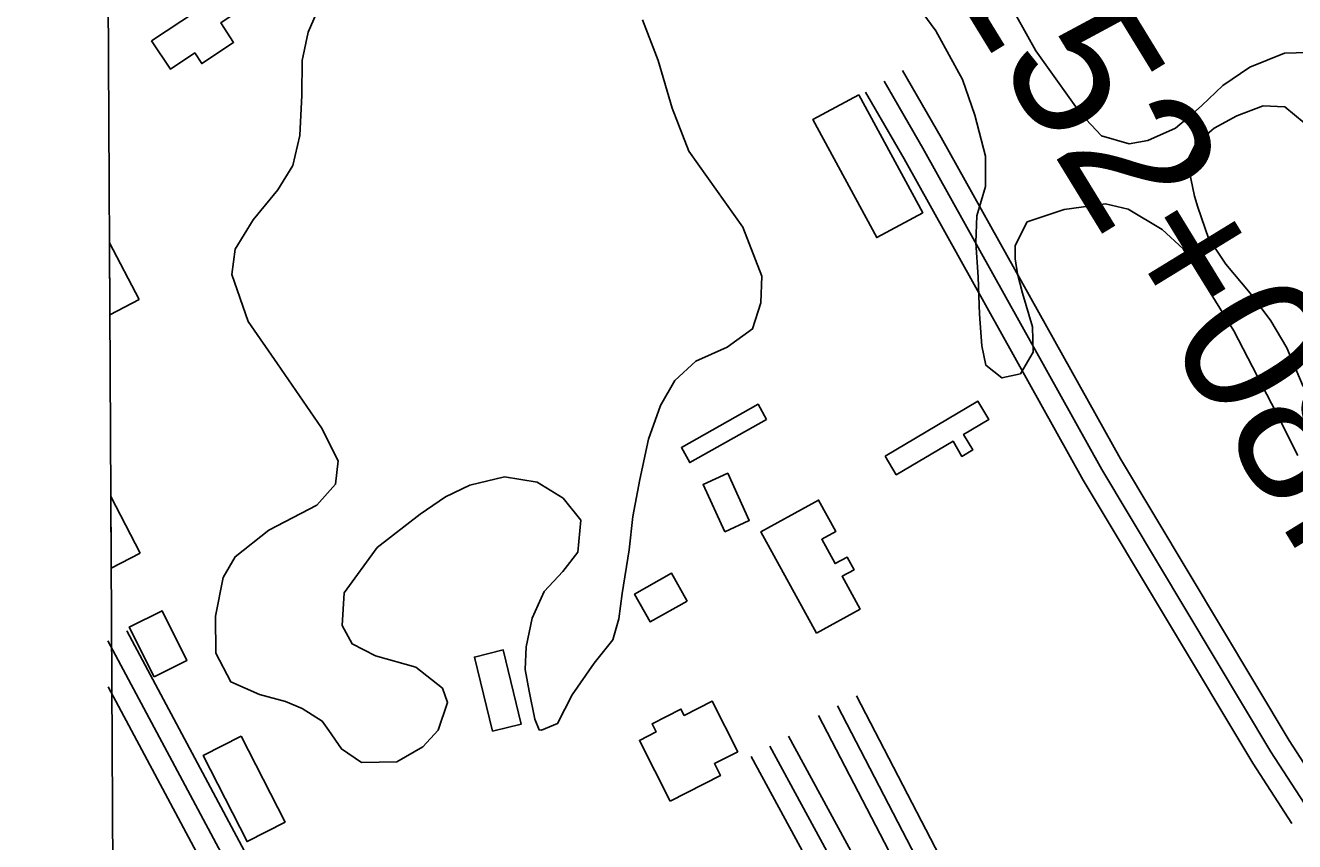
# Model space of a CAD drawing. Extents: x 3477039 to 3515015, y 546746 to 572297.
# Drawn here: x 3481169 to 3482058, y 559205 to 559777 of the extents above; entities that cross this region are included whole.
import ezdxf

# ---------------------------------------------------------------- set-up
doc = ezdxf.new("R2010")
doc.units = 0
for name, color, linetype in [('V-BLDG-OTLN', 7, 'Continuous'), ('V-GRID-FRAM', 7, 'Continuous'), ('V-ROAD-CNTR', 7, 'Continuous'), ('V-SITE-VEGE', 7, 'Continuous'), ('V-SURV-IDEN', 7, 'Continuous')]:
    doc.layers.add(name, color=color, linetype=linetype)

msp = doc.modelspace()

# ---------------------------------------------------------------- linework, layer by layer
at = {"layer": 'V-BLDG-OTLN'}
for p, q in [((3481227.74, 559574.41), (3481227.47, 559624.84)), ((3481227.47, 559624.84), (3481248.25, 559585.15)), ((3481248.25, 559585.15), (3481227.74, 559574.41)), ((3481228.73, 559396.86), (3481228.45, 559447.06)), ((3481228.45, 559447.06), (3481248.92, 559407.23)), ((3481248.92, 559407.23), (3481228.73, 559396.86))]:
    msp.add_line(p, q, dxfattribs=at)
for points in [[(3481257.04, 559766.55), (3481309.69, 559801.57), (3481318.73, 559787.97), (3481305.46, 559779.14), (3481314.53, 559765.5), (3481292.2, 559750.65), (3481287.26, 559758.07), (3481270.22, 559746.74)], [(3481752.85, 559728.82), (3481797.7, 559646.06), (3481765.43, 559628.58), (3481720.58, 559711.33)], [(3481688.16, 559501.11), (3481634.36, 559470.81), (3481628.41, 559481.38), (3481682.21, 559511.68)], [(3481771.3, 559475.38), (3481836.34, 559513.86), (3481843.96, 559500.99), (3481826.3, 559490.55), (3481832.73, 559479.68), (3481825.17, 559475.2), (3481818.89, 559485.81), (3481779.07, 559462.25)], [(3481658.8, 559422.35), (3481643.69, 559455.44), (3481660.96, 559463.33), (3481676.07, 559430.24)], [(3481723.16, 559351.26), (3481684.13, 559422.2), (3481724.65, 559444.49), (3481736.74, 559422.51), (3481726.81, 559417.04), (3481736.21, 559399.95), (3481744.64, 559404.59), (3481749.53, 559395.71), (3481741.09, 559391.07), (3481753.72, 559368.07)], [(3481632.58, 559373.62), (3481606.56, 559359.06), (3481595.6, 559378.64), (3481621.61, 559393.2)], [(3481258.74, 559320.57), (3481241.29, 559355.44), (3481264.33, 559366.98), (3481281.79, 559332.11)], [(3481495.92, 559282.57), (3481483.29, 559334.49), (3481503.55, 559339.42), (3481516.19, 559287.5)], [(3481620.51, 559233.49), (3481598.98, 559276.03), (3481610.74, 559281.99), (3481607.86, 559287.68), (3481628.15, 559297.95), (3481630.4, 559293.51), (3481650.03, 559303.45), (3481667.94, 559268.06), (3481651.6, 559259.79), (3481655.85, 559251.37)], [(3481319.75, 559278.95), (3481350.6, 559218.67), (3481323.97, 559205.04), (3481293.12, 559265.32)]]:
    msp.add_lwpolyline(points, close=True, dxfattribs=at)
at = {"layer": 'V-GRID-FRAM'}
msp.add_lwpolyline([(3481168.52, 570290.24), (3512799.99, 570478.87), (3512916.35, 552296.05), (3481269.02, 552107.33), (3481168.52, 570290.24)], dxfattribs=at)
at = {"layer": 'V-ROAD-CNTR'}
for points in [[(3482080.65, 559235.46), (3482054.53, 559275.99), (3481936.2, 559473.44), (3481810.67, 559698.69), (3481783.51, 559745.68)], [(3482076.69, 559213.92), (3482041.79, 559268.07), (3481923.21, 559465.93), (3481797.62, 559691.29), (3481770.52, 559738.18)], [(3482056.44, 559217.65), (3482029.05, 559260.15), (3481910.22, 559458.42), (3481784.58, 559683.88), (3481757.54, 559730.67)], [(3481239.59, 559352.83), (3481522.06, 558824.14)], [(3481226.36, 559345.76), (3481517, 558801.78)], [(3481226.54, 559313.6), (3481497.65, 558806.16)], [(3481874.72, 559069.23), (3481751.31, 559307.23)], [(3481861.4, 559062.33), (3481737.99, 559300.33)], [(3481848.09, 559055.42), (3481724.68, 559293.42)], [(3481833.72, 559039.35), (3481703.64, 559279.01)], [(3481820.53, 559032.2), (3481690.46, 559271.86)], [(3481807.35, 559025.04), (3481677.27, 559264.7)]]:
    msp.add_lwpolyline(points, dxfattribs=at)
at = {"layer": 'V-SITE-VEGE'}
for points in [[(3482060.61, 559475.9), (3482045.49, 559506.02), (3482015.82, 559563.31), (3481980.26, 559620.64), (3481965.63, 559634.27), (3481941.58, 559648.55), (3481925.71, 559652.18), (3481896.84, 559648.24), (3481870.88, 559639.57), (3481862.53, 559623.13), (3481862.47, 559613.71), (3481864.17, 559603.11), (3481867.62, 559589.55), (3481874.54, 559565.95), (3481875.02, 559548.29), (3481866.09, 559533.04), (3481853.12, 559530.17), (3481841.99, 559539.07), (3481839.13, 559552.63), (3481837.51, 559575.01), (3481836.49, 559600.93), (3481834.87, 559625.07), (3481835.58, 559643.91), (3481841.59, 559664.47), (3481841.73, 559685.67), (3481834.25, 559714.56), (3481825.58, 559739.35), (3481806.95, 559773.61), (3481774.26, 559817.97)], [(3481601.25, 559781.25), (3481612.27, 559752.9), (3481622.07, 559719.26), (3481633.67, 559689.14), (3481671.63, 559635.88), (3481684.96, 559601.63), (3481684.26, 559582.78), (3481678.25, 559564.56), (3481660.5, 559551.71), (3481638.64, 559541.83), (3481623.83, 559528.37), (3481613.7, 559510.76), (3481605.31, 559487.25), (3481599.24, 559459.01), (3481594.37, 559433.11), (3481591.87, 559409.57), (3481586.96, 559378.96), (3481584.5, 559361.3), (3481580.28, 559346.6), (3481567.22, 559330.19), (3481551.76, 559307.9), (3481541.62, 559287.93), (3481530.4, 559283.29), (3481528.63, 559283.3), (3481525.73, 559290.97), (3481521.73, 559310.44), (3481518.88, 559325.78), (3481519.57, 559341.68), (3481523.82, 559361.68), (3481532.18, 559380.48), (3481545.23, 559394.54), (3481555.92, 559408.02), (3481557.83, 559430.4), (3481545.55, 559445.79), (3481527.36, 559457.1), (3481504.41, 559460.78), (3481480.21, 559455.03), (3481463.08, 559446.89), (3481445.33, 559434.63), (3481415.14, 559411.25), (3481391.96, 559379.59), (3481390.64, 559356.62), (3481397.63, 559343.61), (3481414.08, 559335.26), (3481442.31, 559327.43), (3481461.06, 559312.58), (3481464.54, 559302.55), (3481457.94, 559283.15), (3481447.26, 559271.43), (3481428.93, 559260.94), (3481404.18, 559260.51), (3481390.11, 559270.02), (3481381.35, 559283.04), (3481376.68, 559289.55), (3481362.59, 559298.47), (3481350.84, 559303.26), (3481332.61, 559308.08), (3481312.63, 559317.04), (3481302.15, 559337.14), (3481301.73, 559363.06), (3481307.2, 559390.13), (3481315.53, 559404.81), (3481339.22, 559423.51), (3481372.91, 559440.97), (3481385.96, 559455.62), (3481387.83, 559472.11), (3481376.19, 559495.15), (3481345.24, 559540.12), (3481324.81, 559569.7), (3481313.23, 559602.77), (3481315.7, 559620.43), (3481328.2, 559640.97), (3481345.41, 559662.07), (3481356.12, 559679.09), (3481360.97, 559700.26), (3481362.33, 559728.54), (3481362.47, 559752.69), (3481366.72, 559772.69), (3481378.68, 559800.31)], [(3481856.54, 559796.26), (3481876.92, 559759.63), (3481908.43, 559715.28), (3481923.06, 559699.88), (3481942.45, 559694.46), (3481955.42, 559696.74), (3481974.9, 559705.45), (3481986.74, 559715.38), (3481993.25, 559721.23), (3482008.06, 559735.27), (3482026.98, 559748.1), (3482051.18, 559757.96), (3482067.66, 559758.44)], [(3482065, 559709.01), (3482051.53, 559720.28), (3482036.23, 559720.96), (3482017.93, 559714.01), (3482001.98, 559705.28), (3481988.96, 559694.17), (3481983, 559682.44), (3481988.14, 559657.68), (3481990.45, 559650.01), (3481997.97, 559628.18), (3482010.22, 559609.85), (3482027.17, 559589.73), (3482041.77, 559570.21), (3482052.83, 559551.3), (3482064.44, 559524.15)]]:
    msp.add_lwpolyline(points, dxfattribs=at)

# ---------------------------------------------------------------- texts
at = {"layer": 'V-SURV-IDEN'}
msp.add_text('4152+08.1', height=100, rotation=301.50416, dxfattribs=at).set_placement((3481771.49, 559879.24))

doc.saveas('drawing.dxf')
